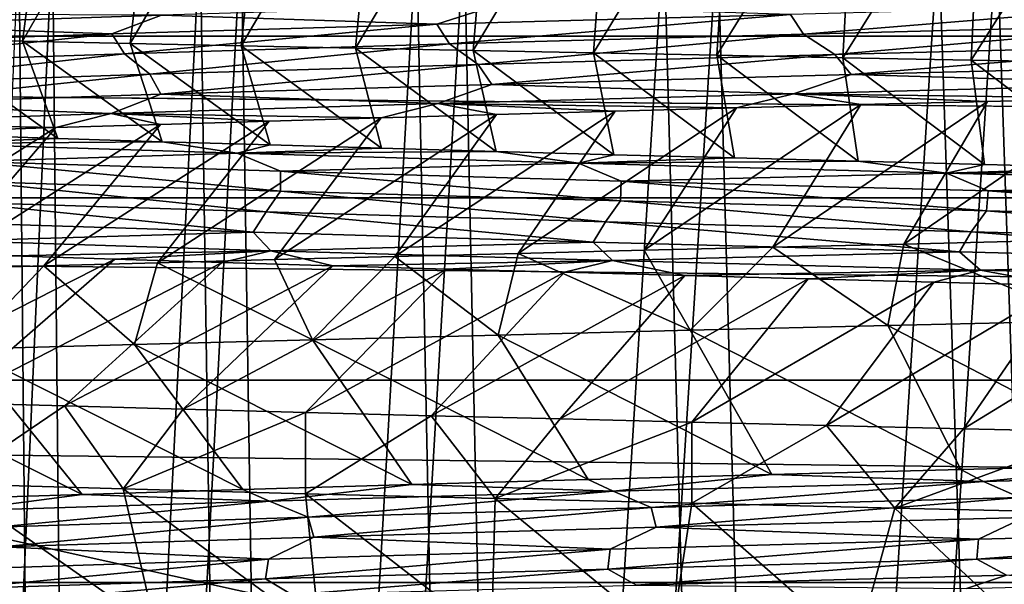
# Model space of a CAD drawing. Header units: metres. Extents: x -205 to 205, y -104 to 104.
# Tile 927 of 1056: x -8.29 to -4.61, y -34.18 to -32.08. Entities that reach past the tile are written whole.
import ezdxf

# ---------------------------------------------------------------- set-up
doc = ezdxf.new("R2010")
doc.units = ezdxf.units.M
doc.layers.add('solid_01_2-CONSUMER_EHM_BOX_SW0001', color=7, linetype='CONTINUOUS')

msp = doc.modelspace()

# ---------------------------------------------------------------- linework, layer by layer
at = {"layer": 'solid_01_2-CONSUMER_EHM_BOX_SW0001'}
for points in [[(-200.010849, -74.958488), (-200.010773, 75.041512), (-0.010778, 75.04142)], [(-0.010849, -74.95858), (-200.010849, -74.958488), (-0.010778, 75.04142)], [(-42.500065, -37.458561, 108.5), (42.499969, 37.541401, 108.5), (-42.500031, 37.541439, 108.5)], [(-42.500065, -37.458561, 108.5), (42.499935, -37.458599, 108.5), (42.499969, 37.541401, 108.5)], [(-8.66316, -32.146465, 14.960763), (-8.528517, -31.235893, 15.553522), (-8.155107, -31.253073, 15.198683)], [(-8.66316, -32.146465, 14.960763), (-8.155107, -31.253073, 15.198683), (-8.275374, -32.155533, 14.615646)], [(-8.275374, -32.155533, 14.615646), (-8.155107, -31.253073, 15.198683), (-7.767036, -31.270264, 14.859512)], [(-8.275374, -32.155533, 14.615646), (-7.767036, -31.270264, 14.859512), (-7.873967, -32.164455, 14.286496)], [(-7.873967, -32.164455, 14.286496), (-7.767036, -31.270264, 14.859512), (-7.364962, -31.287466, 14.536613)], [(-7.873967, -32.164455, 14.286496), (-7.364962, -31.287466, 14.536613), (-7.459625, -32.17326, 13.97384)], [(-7.459625, -32.17326, 13.97384), (-7.364962, -31.287466, 14.536613), (-6.949568, -31.304674, 14.230556)], [(-7.459625, -32.17326, 13.97384), (-6.949568, -31.304674, 14.230556), (-7.032967, -32.181999, 13.678099)], [(-7.032967, -32.181999, 13.678099), (-6.949568, -31.304674, 14.230556), (-6.521561, -31.321882, 13.941895)], [(-7.032967, -32.181999, 13.678099), (-6.521561, -31.321882, 13.941895), (-6.594611, -32.190723, 13.399673)], [(-6.594611, -32.190723, 13.399673), (-6.521561, -31.321882, 13.941895), (-6.081672, -31.339087, 13.671144)], [(-6.594611, -32.190723, 13.399673), (-6.081672, -31.339087, 13.671144), (-6.145183, -32.199493, 13.138946)], [(-6.145183, -32.199493, 13.138946), (-6.081672, -31.339087, 13.671144), (-5.630652, -31.356279, 13.41879)], [(-6.145183, -32.199493, 13.138946), (-5.630652, -31.356279, 13.41879), (-5.685309, -32.208359, 12.896285)], [(-5.685309, -32.208359, 12.896285), (-5.630652, -31.356279, 13.41879), (-5.169285, -31.373468, 13.185291)], [(-5.685309, -32.208359, 12.896285), (-5.169285, -31.373468, 13.185291), (-5.215599, -32.217319, 12.672062)], [(-5.215599, -32.217319, 12.672062), (-5.169285, -31.373468, 13.185291), (-4.698363, -31.390656, 12.971063)], [(-5.215599, -32.217319, 12.672062), (-4.698363, -31.390656, 12.971063), (-4.736868, -32.226341, 12.466743)], [(-4.736868, -32.226341, 12.466743), (-4.698363, -31.390656, 12.971063), (-4.218679, -31.407835, 12.776488)], [(-4.736868, -32.226341, 12.466743), (-4.218679, -31.407835, 12.776488), (-4.250046, -32.235401, 12.280775)], [(32.781548, -32.136791, 63.099998), (-33.461765, -31.634508, 63.099998), (33.461636, -31.634541, 63.099998)], [(32.781548, -32.136791, 63.099998), (-32.781677, -32.136761, 63.099998), (-33.461765, -31.634508, 63.099998)], [(-18.500069, -39.958572, 6), (18.499931, -39.958588, 6), (-18.500063, -31.758572, 6)], [(18.499931, -39.958588, 6), (18.499937, -31.758589, 6), (-18.500063, -31.758572, 6)], [(-8.761702, -42.958561, 20.8305), (-8.182631, -42.958561, 19.673649), (-8.289529, -31.75856, 19.859442)], [(-8.661459, -42.958561, 28.400223), (-8.728018, -31.75856, 28.251377), (-8.163754, -31.75856, 29.358412)], [(-8.051959, -42.958561, 29.541336), (-8.661459, -42.958561, 28.400223), (-8.163754, -31.75856, 29.358412)], [(-8.182631, -42.958561, 19.673649), (-7.612876, -31.75856, 18.817122), (-8.289529, -31.75856, 19.859442)], [(-8.182631, -42.958561, 19.673649), (-7.446347, -42.958561, 18.602156), (-7.612876, -31.75856, 18.817122)], [(-8.051959, -42.958561, 29.541336), (-8.163754, -31.75856, 29.358412), (-7.459741, -31.758562, 30.382452)], [(-7.287572, -42.958561, 30.592943), (-8.051959, -42.958561, 29.541336), (-7.459741, -31.758562, 30.382452)], [(-7.446347, -42.958561, 18.602156), (-6.805928, -31.758562, 17.872013), (-7.612876, -31.75856, 18.817122)], [(-7.287572, -42.958561, 30.592943), (-7.459741, -31.758562, 30.382452), (-6.628052, -31.758562, 31.305864)], [(-7.446347, -42.958561, 18.602156), (-6.577148, -42.958561, 17.645201), (-6.805928, -31.758562, 17.872013)], [(-6.393352, -42.958561, 31.526533), (-7.287572, -42.958561, 30.592943), (-6.628052, -31.758562, 31.305864)], [(-6.577148, -42.958561, 17.645201), (-5.882516, -31.758562, 17.040323), (-6.805928, -31.758562, 17.872013)], [(-6.393352, -42.958561, 31.526533), (-6.628052, -31.758562, 31.305864), (-5.682942, -31.758562, 32.112812)], [(-6.577148, -42.958561, 17.645201), (-5.578752, -42.958565, 16.811529), (-5.882516, -31.758562, 17.040323)], [(-5.373242, -42.958565, 32.333473), (-6.393352, -42.958561, 31.526533), (-5.682942, -31.758562, 32.112812)], [(-5.578752, -42.958565, 16.811529), (-4.858477, -31.758564, 16.336311), (-5.882516, -31.758562, 17.040323)], [(-5.373242, -42.958565, 32.333473), (-5.682942, -31.758562, 32.112812), (-4.640623, -31.758564, 32.789463)], [(-5.578752, -42.958565, 16.811529), (-4.484248, -42.958565, 16.125309), (-4.858477, -31.758564, 16.336311)], [(-4.260973, -42.958565, 32.990467), (-5.373242, -42.958565, 32.333473), (-4.640623, -31.758564, 32.789463)], [(-4.484248, -42.958565, 16.125309), (-3.751442, -31.758564, 15.772047), (-4.858477, -31.758564, 16.336311)], [(-4.260973, -42.958565, 32.990467), (-4.640623, -31.758564, 32.789463), (-3.519035, -31.758564, 33.324219)], [(-6.510944, -32.022289, 34.726841), (-7.757144, -32.059063, 33.816971), (-6.730058, -32.092205, 34.523705)], [(-6.510944, -32.022289, 34.726841), (-6.730058, -32.092205, 34.523705), (-5.41027, -32.055641, 35.293602)], [(-4.003592, -32.019073, 35.890247), (-5.41027, -32.055641, 35.293602), (-5.362259, -32.12952, 35.285637)], [(-4.003592, -32.019073, 35.890247), (-5.362259, -32.12952, 35.285637), (-3.95591, -32.09293, 35.876659)], [(-8.786576, -32.055523, 32.927326), (-8.877813, -32.095837, 32.756435), (-7.757144, -32.059063, 33.816971)], [(-7.757144, -32.059063, 33.816971), (-8.877813, -32.095837, 32.756435), (-7.942252, -32.128773, 33.593433)], [(-7.757144, -32.059063, 33.816971), (-7.942252, -32.128773, 33.593433), (-6.730058, -32.092205, 34.523705)], [(-5.41027, -32.055641, 35.293602), (-6.730058, -32.092205, 34.523705), (-6.682368, -32.166115, 34.521255)], [(-5.41027, -32.055641, 35.293602), (-6.682368, -32.166115, 34.521255), (-5.362259, -32.12952, 35.285637)], [(-8.877813, -32.095837, 32.756435), (-9.0272, -32.16534, 32.51759), (-7.942252, -32.128773, 33.593433)], [(-6.730058, -32.092205, 34.523705), (-7.942252, -32.128773, 33.593433), (-7.895473, -32.202709, 33.596275)], [(-6.730058, -32.092205, 34.523705), (-7.895473, -32.202709, 33.596275), (-6.682368, -32.166115, 34.521255)], [(-3.95591, -32.09293, 35.876659), (-5.362259, -32.12952, 35.285637), (-5.244728, -32.205761, 35.339966)], [(-3.95591, -32.09293, 35.876659), (-5.244728, -32.205761, 35.339966), (-3.82895, -32.169079, 35.916901)], [(32.178131, -32.740211, 63.099998), (-32.781677, -32.136761, 63.099998), (32.781548, -32.136791, 63.099998)], [(32.178131, -32.740211, 63.099998), (-32.178261, -32.740177, 63.099998), (-32.781677, -32.136761, 63.099998)], [(-7.942252, -32.128773, 33.593433), (-9.0272, -32.16534, 32.51759), (-8.981916, -32.239304, 32.525494)], [(-7.942252, -32.128773, 33.593433), (-8.981916, -32.239304, 32.525494), (-7.895473, -32.202709, 33.596275)], [(-5.362259, -32.12952, 35.285637), (-6.682368, -32.166115, 34.521255), (-6.575767, -32.242443, 34.588028)], [(-5.362259, -32.12952, 35.285637), (-6.575767, -32.242443, 34.588028), (-5.244728, -32.205761, 35.339966)], [(-8.66316, -32.146465, 14.960763), (-8.143995, -32.518269, 15.450416), (-8.51897, -32.506069, 15.802318)], [(-8.66316, -32.146465, 14.960763), (-8.275374, -32.155533, 14.615646), (-8.143995, -32.518269, 15.450416)], [(-8.275374, -32.155533, 14.615646), (-7.754753, -32.53046, 15.114845), (-8.143995, -32.518269, 15.450416)], [(-8.275374, -32.155533, 14.615646), (-7.873967, -32.164455, 14.286496), (-7.754753, -32.53046, 15.114845)], [(-6.682368, -32.166115, 34.521255), (-7.895473, -32.202709, 33.596275), (-7.800951, -32.279125, 33.673553)], [(-7.873967, -32.164455, 14.286496), (-7.352077, -32.542641, 14.796198), (-7.754753, -32.53046, 15.114845)], [(-7.873967, -32.164455, 14.286496), (-7.459625, -32.17326, 13.97384), (-7.352077, -32.542641, 14.796198)], [(-6.682368, -32.166115, 34.521255), (-7.800951, -32.279125, 33.673553), (-6.575767, -32.242443, 34.588028)], [(-7.459625, -32.17326, 13.97384), (-6.936604, -32.554813, 14.49491), (-7.352077, -32.542641, 14.796198)], [(-7.459625, -32.17326, 13.97384), (-7.032967, -32.181999, 13.678099), (-6.936604, -32.554813, 14.49491)], [(-3.82895, -32.169079, 35.916901), (-5.244728, -32.205761, 35.339966), (-5.18483, -32.280338, 35.394577)], [(-3.82895, -32.169079, 35.916901), (-5.18483, -32.280338, 35.394577), (-3.760509, -32.243603, 35.964195)], [(-7.895473, -32.202709, 33.596275), (-8.981916, -32.239304, 32.525494), (-8.900452, -32.315807, 32.611393)], [(-7.895473, -32.202709, 33.596275), (-8.900452, -32.315807, 32.611393), (-7.800951, -32.279125, 33.673553)], [(-7.032967, -32.181999, 13.678099), (-6.508916, -32.566982, 14.211413), (-6.936604, -32.554813, 14.49491)], [(-7.032967, -32.181999, 13.678099), (-6.594611, -32.190723, 13.399673), (-6.508916, -32.566982, 14.211413)], [(-6.594611, -32.190723, 13.399673), (-6.069578, -32.579159, 13.946162), (-6.508916, -32.566982, 14.211413)], [(-6.594611, -32.190723, 13.399673), (-6.145183, -32.199493, 13.138946), (-6.069578, -32.579159, 13.946162)], [(-5.244728, -32.205761, 35.339966), (-6.575767, -32.242443, 34.588028), (-6.525155, -32.317074, 34.648617)], [(-5.244728, -32.205761, 35.339966), (-6.525155, -32.317074, 34.648617), (-5.18483, -32.280338, 35.394577)], [(-6.145183, -32.199493, 13.138946), (-5.619143, -32.591339, 13.699631), (-6.069578, -32.579159, 13.946162)], [(-6.145183, -32.199493, 13.138946), (-5.685309, -32.208359, 12.896285), (-5.619143, -32.591339, 13.699631)], [(-5.685309, -32.208359, 12.896285), (-5.158214, -32.603531, 13.472179), (-5.619143, -32.591339, 13.699631)], [(-5.685309, -32.208359, 12.896285), (-5.215599, -32.217319, 12.672062), (-5.158214, -32.603531, 13.472179)], [(-6.575767, -32.242443, 34.588028), (-7.800951, -32.279125, 33.673553), (-7.760103, -32.353809, 33.738613)], [(-6.575767, -32.242443, 34.588028), (-7.760103, -32.353809, 33.738613), (-6.525155, -32.317074, 34.648617)], [(-5.215599, -32.217319, 12.672062), (-4.687375, -32.615742, 13.26408), (-5.158214, -32.603531, 13.472179)], [(-5.215599, -32.217319, 12.672062), (-4.736868, -32.226341, 12.466743), (-4.687375, -32.615742, 13.26408)], [(-3.760509, -32.243603, 35.964195), (-5.18483, -32.280338, 35.394577), (-3.985888, -32.315033, 35.93623)], [(-4.736868, -32.226341, 12.466743), (-4.20771, -32.627964, 13.075837), (-4.687375, -32.615742, 13.26408)], [(-4.736868, -32.226341, 12.466743), (-4.250046, -32.235401, 12.280775), (-4.20771, -32.627964, 13.075837)], [(-7.800951, -32.279125, 33.673553), (-8.900452, -32.315807, 32.611393), (-8.869703, -32.390545, 32.679489)], [(-7.800951, -32.279125, 33.673553), (-8.869703, -32.390545, 32.679489), (-7.760103, -32.353809, 33.738613)], [(-5.18483, -32.280338, 35.394577), (-6.525155, -32.317074, 34.648617), (-5.39931, -32.35162, 35.341053)], [(-5.18483, -32.280338, 35.394577), (-5.39931, -32.35162, 35.341053), (-3.985888, -32.315033, 35.93623)], [(-6.525155, -32.317074, 34.648617), (-7.760103, -32.353809, 33.738613), (-6.725922, -32.388206, 34.571674)], [(-6.525155, -32.317074, 34.648617), (-6.725922, -32.388206, 34.571674), (-5.39931, -32.35162, 35.341053)], [(-3.985888, -32.315033, 35.93623), (-5.39931, -32.35162, 35.341053), (-4.195006, -32.367931, 35.92889)], [(-7.760103, -32.353809, 33.738613), (-8.869703, -32.390545, 32.679489), (-7.944869, -32.424793, 33.640949)], [(-7.760103, -32.353809, 33.738613), (-7.944869, -32.424793, 33.640949), (-6.725922, -32.388206, 34.571674)], [(-5.39931, -32.35162, 35.341053), (-6.725922, -32.388206, 34.571674), (-5.611583, -32.404682, 35.304375)], [(-5.39931, -32.35162, 35.341053), (-5.611583, -32.404682, 35.304375), (-5.148399, -32.392433, 35.532555)], [(-5.39931, -32.35162, 35.341053), (-5.148399, -32.392433, 35.532555), (-4.675918, -32.380184, 35.740822)], [(-5.39931, -32.35162, 35.341053), (-4.675918, -32.380184, 35.740822), (-4.195006, -32.367931, 35.92889)], [(-8.869703, -32.390545, 32.679489), (-9.036399, -32.461384, 32.563744), (-7.944869, -32.424793, 33.640949)], [(-6.725922, -32.388206, 34.571674), (-7.944869, -32.424793, 33.640949), (-6.937355, -32.441433, 34.504547)], [(-6.725922, -32.388206, 34.571674), (-6.937355, -32.441433, 34.504547), (-6.506817, -32.429184, 34.789845)], [(-6.725922, -32.388206, 34.571674), (-6.506817, -32.429184, 34.789845), (-6.064639, -32.416931, 35.056633)], [(-6.725922, -32.388206, 34.571674), (-6.064639, -32.416931, 35.056633), (-5.611583, -32.404682, 35.304375)], [(-5.148399, -32.392433, 35.532555), (-5.956848, -32.935467, 36.27956), (-5.476882, -32.923817, 36.510235)], [(-5.148399, -32.392433, 35.532555), (-5.611583, -32.404682, 35.304375), (-5.956848, -32.935467, 36.27956)], [(-4.675918, -32.380184, 35.740822), (-5.476882, -32.923817, 36.510235), (-4.987991, -32.912163, 36.721367)], [(-4.675918, -32.380184, 35.740822), (-5.148399, -32.392433, 35.532555), (-5.476882, -32.923817, 36.510235)], [(-4.195006, -32.367931, 35.92889), (-4.987991, -32.912163, 36.721367), (-4.490963, -32.900505, 36.912617)], [(-4.195006, -32.367931, 35.92889), (-4.675918, -32.380184, 35.740822), (-4.987991, -32.912163, 36.721367)], [(-7.944869, -32.424793, 33.640949), (-9.036399, -32.461384, 32.563744), (-8.151427, -32.478184, 33.543087)], [(-7.944869, -32.424793, 33.640949), (-8.151427, -32.478184, 33.543087), (-7.760422, -32.465935, 33.880627)], [(-7.944869, -32.424793, 33.640949), (-7.760422, -32.465935, 33.880627), (-7.355477, -32.453682, 34.201294)], [(-7.944869, -32.424793, 33.640949), (-7.355477, -32.453682, 34.201294), (-6.937355, -32.441433, 34.504547)], [(-6.506817, -32.429184, 34.789845), (-7.335519, -32.970406, 35.474174), (-6.886917, -32.958763, 35.761112)], [(-6.506817, -32.429184, 34.789845), (-6.937355, -32.441433, 34.504547), (-7.335519, -32.970406, 35.474174)], [(-6.064639, -32.416931, 35.056633), (-6.886917, -32.958763, 35.761112), (-6.427112, -32.947117, 36.029716)], [(-6.064639, -32.416931, 35.056633), (-6.506817, -32.429184, 34.789845), (-6.886917, -32.958763, 35.761112)], [(-5.611583, -32.404682, 35.304375), (-6.427112, -32.947117, 36.029716), (-5.956848, -32.935467, 36.27956)], [(-5.611583, -32.404682, 35.304375), (-6.064639, -32.416931, 35.056633), (-6.427112, -32.947117, 36.029716)], [(-9.036399, -32.461384, 32.563744), (-8.527729, -32.490433, 33.189224), (-8.151427, -32.478184, 33.543087)], [(-7.760422, -32.465935, 33.880627), (-8.606864, -33.00531, 34.508221), (-8.196193, -32.993679, 34.847218)], [(-7.760422, -32.465935, 33.880627), (-8.151427, -32.478184, 33.543087), (-8.606864, -33.00531, 34.508221)], [(-7.355477, -32.453682, 34.201294), (-8.196193, -32.993679, 34.847218), (-7.772183, -32.982044, 35.169376)], [(-7.355477, -32.453682, 34.201294), (-7.760422, -32.465935, 33.880627), (-8.196193, -32.993679, 34.847218)], [(-6.937355, -32.441433, 34.504547), (-7.772183, -32.982044, 35.169376), (-7.335519, -32.970406, 35.474174)], [(-6.937355, -32.441433, 34.504547), (-7.355477, -32.453682, 34.201294), (-7.772183, -32.982044, 35.169376)], [(-8.151427, -32.478184, 33.543087), (-9.003532, -33.016941, 34.152931), (-8.606864, -33.00531, 34.508221)], [(-8.151427, -32.478184, 33.543087), (-8.527729, -32.490433, 33.189224), (-9.003532, -33.016941, 34.152931)], [(-8.51897, -32.506069, 15.802318), (-8.143995, -32.518269, 15.450416), (-8.62641, -32.537128, 15.981231)], [(-8.143995, -32.518269, 15.450416), (-7.754753, -32.53046, 15.114845), (-8.62641, -32.537128, 15.981231)], [(-7.754753, -32.53046, 15.114845), (-7.474387, -32.573906, 14.954773), (-8.62641, -32.537128, 15.981231)], [(-8.62641, -32.537128, 15.981231), (-7.474387, -32.573906, 14.954773), (-8.46841, -32.604153, 15.894258)], [(-7.754753, -32.53046, 15.114845), (-7.352077, -32.542641, 14.796198), (-7.474387, -32.573906, 14.954773)], [(-7.352077, -32.542641, 14.796198), (-6.936604, -32.554813, 14.49491), (-7.474387, -32.573906, 14.954773)], [(-7.474387, -32.573906, 14.954773), (-7.313512, -32.64072, 14.893776), (-8.46841, -32.604153, 15.894258)], [(-6.936604, -32.554813, 14.49491), (-6.508916, -32.566982, 14.211413), (-7.474387, -32.573906, 14.954773)], [(-6.508916, -32.566982, 14.211413), (-6.201603, -32.61068, 14.082524), (-7.474387, -32.573906, 14.954773)], [(-7.474387, -32.573906, 14.954773), (-6.201603, -32.61068, 14.082524), (-7.313512, -32.64072, 14.893776)], [(-6.508916, -32.566982, 14.211413), (-6.069578, -32.579159, 13.946162), (-6.201603, -32.61068, 14.082524)], [(-6.069578, -32.579159, 13.946162), (-5.619143, -32.591339, 13.699631), (-6.201603, -32.61068, 14.082524)], [(-8.46841, -32.604153, 15.894258), (-7.313195, -32.715034, 14.929461), (-8.464391, -32.67844, 15.930402)], [(-8.46841, -32.604153, 15.894258), (-7.313512, -32.64072, 14.893776), (-7.313195, -32.715034, 14.929461)], [(-6.201603, -32.61068, 14.082524), (-6.04179, -32.677292, 14.046766), (-7.313512, -32.64072, 14.893776)], [(-5.619143, -32.591339, 13.699631), (-5.158214, -32.603531, 13.472179), (-6.201603, -32.61068, 14.082524)], [(-5.158214, -32.603531, 13.472179), (-4.828197, -32.647457, 13.379401), (-6.201603, -32.61068, 14.082524)], [(-6.201603, -32.61068, 14.082524), (-4.828197, -32.647457, 13.379401), (-6.04179, -32.677292, 14.046766)], [(-5.158214, -32.603531, 13.472179), (-4.687375, -32.615742, 13.26408), (-4.828197, -32.647457, 13.379401)], [(-4.687375, -32.615742, 13.26408), (-4.20771, -32.627964, 13.075837), (-4.828197, -32.647457, 13.379401)], [(-7.313512, -32.64072, 14.893776), (-6.045007, -32.751629, 14.081641), (-7.313195, -32.715034, 14.929461)], [(-7.313512, -32.64072, 14.893776), (-6.04179, -32.677292, 14.046766), (-6.045007, -32.751629, 14.081641)], [(-4.828197, -32.647457, 13.379401), (-4.673082, -32.71386, 13.367616), (-6.04179, -32.677292, 14.046766)], [(-4.20771, -32.627964, 13.075837), (-3.720448, -32.640186, 12.907952), (-4.828197, -32.647457, 13.379401)], [(-3.720448, -32.640186, 12.907952), (-3.376603, -32.684231, 12.856182), (-4.828197, -32.647457, 13.379401)], [(-4.828197, -32.647457, 13.379401), (-3.376603, -32.684231, 12.856182), (-4.673082, -32.71386, 13.367616)], [(-8.464391, -32.67844, 15.930402), (-7.367108, -32.79269, 14.974635), (-8.514785, -32.756008, 15.984631)], [(-8.464391, -32.67844, 15.930402), (-7.313195, -32.715034, 14.929461), (-7.367108, -32.79269, 14.974635)], [(-6.04179, -32.677292, 14.046766), (-4.679646, -32.788227, 13.401363), (-6.045007, -32.751629, 14.081641)], [(-6.04179, -32.677292, 14.046766), (-4.673082, -32.71386, 13.367616), (-4.679646, -32.788227, 13.401363)], [(-3.376603, -32.684231, 12.856182), (-3.229598, -32.750427, 12.866448), (-4.673082, -32.71386, 13.367616)], [(-7.313195, -32.715034, 14.929461), (-6.101001, -32.829376, 14.11777), (-7.367108, -32.79269, 14.974635)], [(-7.313195, -32.715034, 14.929461), (-6.045007, -32.751629, 14.081641), (-6.101001, -32.829376, 14.11777)], [(-4.673082, -32.71386, 13.367616), (-3.239286, -32.824821, 12.898801), (-4.679646, -32.788227, 13.401363)], [(-4.673082, -32.71386, 13.367616), (-3.229598, -32.750427, 12.866448), (-3.239286, -32.824821, 12.898801)], [(31.675879, -33.420296, 63.099998), (-32.178261, -32.740177, 63.099998), (32.178131, -32.740211, 63.099998)], [(31.675879, -33.420296, 63.099998), (-31.676008, -33.420265, 63.099998), (-32.178261, -32.740177, 63.099998)], [(-8.514785, -32.756008, 15.984631), (-7.41471, -32.868122, 14.982039), (-8.562633, -32.831383, 15.999575)], [(-8.514785, -32.756008, 15.984631), (-7.367108, -32.79269, 14.974635), (-7.41471, -32.868122, 14.982039)], [(-6.045007, -32.751629, 14.081641), (-4.736369, -32.866062, 13.428653), (-6.101001, -32.829376, 14.11777)], [(-6.045007, -32.751629, 14.081641), (-4.679646, -32.788227, 13.401363), (-4.736369, -32.866062, 13.428653)], [(-7.367108, -32.79269, 14.974635), (-6.147242, -32.904858, 14.117956), (-7.41471, -32.868122, 14.982039)], [(-7.367108, -32.79269, 14.974635), (-6.101001, -32.829376, 14.11777), (-6.147242, -32.904858, 14.117956)], [(-4.679646, -32.788227, 13.401363), (-3.295439, -32.902744, 12.917713), (-4.736369, -32.866062, 13.428653)], [(-4.679646, -32.788227, 13.401363), (-3.239286, -32.824821, 12.898801), (-3.295439, -32.902744, 12.917713)], [(-8.562633, -32.831383, 15.999575), (-7.41471, -32.868122, 14.982039), (-8.507394, -32.900448, 15.879948)], [(-6.101001, -32.829376, 14.11777), (-4.78023, -32.941597, 13.422088), (-6.147242, -32.904858, 14.117956)], [(-6.101001, -32.829376, 14.11777), (-4.736369, -32.866062, 13.428653), (-4.78023, -32.941597, 13.422088)], [(-7.41471, -32.868122, 14.982039), (-7.349669, -32.937038, 14.874123), (-8.507394, -32.900448, 15.879948)], [(-7.41471, -32.868122, 14.982039), (-6.147242, -32.904858, 14.117956), (-7.349669, -32.937038, 14.874123)], [(-4.736369, -32.866062, 13.428653), (-3.335976, -32.978333, 12.905044), (-4.78023, -32.941597, 13.422088)], [(-4.736369, -32.866062, 13.428653), (-3.295439, -32.902744, 12.917713), (-3.335976, -32.978333, 12.905044)], [(-8.507394, -32.900448, 15.879948), (-7.349669, -32.937038, 14.874123), (-8.316079, -32.95636, 15.60825)], [(-6.147242, -32.904858, 14.117956), (-6.074405, -32.973629, 14.022258), (-7.349669, -32.937038, 14.874123)], [(-6.147242, -32.904858, 14.117956), (-4.78023, -32.941597, 13.422088), (-6.074405, -32.973629, 14.022258)], [(-4.490963, -32.900505, 36.912617), (-4.987991, -32.912163, 36.721367), (-4.290339, -33.198193, 36.983379)], [(-7.349669, -32.937038, 14.874123), (-7.930815, -32.968624, 15.263125), (-8.316079, -32.95636, 15.60825)], [(-7.349669, -32.937038, 14.874123), (-7.531269, -32.980892, 14.934613), (-7.930815, -32.968624, 15.263125)], [(-7.349669, -32.937038, 14.874123), (-7.118175, -32.993156, 14.623297), (-7.531269, -32.980892, 14.934613)], [(-7.349669, -32.937038, 14.874123), (-6.074405, -32.973629, 14.022258), (-7.118175, -32.993156, 14.623297)], [(-6.427112, -32.947117, 36.029716), (-6.886917, -32.958763, 35.761112), (-6.501533, -33.251602, 35.987919)], [(-6.427112, -32.947117, 36.029716), (-6.501533, -33.251602, 35.987919), (-5.7853, -33.233788, 36.364754)], [(-5.956848, -32.935467, 36.27956), (-6.427112, -32.947117, 36.029716), (-5.7853, -33.233788, 36.364754)], [(-4.78023, -32.941597, 13.422088), (-4.701526, -33.01022, 13.338837), (-6.074405, -32.973629, 14.022258)], [(-5.476882, -32.923817, 36.510235), (-5.956848, -32.935467, 36.27956), (-5.7853, -33.233788, 36.364754)], [(-5.476882, -32.923817, 36.510235), (-5.7853, -33.233788, 36.364754), (-5.04732, -33.215965, 36.696987)], [(-4.987991, -32.912163, 36.721367), (-5.476882, -32.923817, 36.510235), (-5.04732, -33.215965, 36.696987)], [(-4.987991, -32.912163, 36.721367), (-5.04732, -33.215965, 36.696987), (-4.290339, -33.198193, 36.983379)], [(-4.78023, -32.941597, 13.422088), (-3.335976, -32.978333, 12.905044), (-4.701526, -33.01022, 13.338837)], [(-8.316079, -32.95636, 15.60825), (-7.930815, -32.968624, 15.263125), (-8.961673, -33.49184, 14.808196)], [(-7.930815, -32.968624, 15.263125), (-8.548001, -33.503956, 14.44146), (-8.961673, -33.49184, 14.808196)], [(-7.930815, -32.968624, 15.263125), (-7.531269, -32.980892, 14.934613), (-8.548001, -33.503956, 14.44146)], [(-7.531269, -32.980892, 14.934613), (-8.119334, -33.516068, 14.092364), (-8.548001, -33.503956, 14.44146)], [(-7.772183, -32.982044, 35.169376), (-8.196193, -32.993679, 34.847218), (-7.858165, -33.286972, 35.106209)], [(-7.531269, -32.980892, 14.934613), (-7.118175, -32.993156, 14.623297), (-8.119334, -33.516068, 14.092364)], [(-7.772183, -32.982044, 35.169376), (-7.858165, -33.286972, 35.106209), (-7.193352, -33.269348, 35.567883)], [(-7.335519, -32.970406, 35.474174), (-7.772183, -32.982044, 35.169376), (-7.193352, -33.269348, 35.567883)], [(-6.886917, -32.958763, 35.761112), (-7.335519, -32.970406, 35.474174), (-7.193352, -33.269348, 35.567883)], [(-6.886917, -32.958763, 35.761112), (-7.193352, -33.269348, 35.567883), (-6.501533, -33.251602, 35.987919)], [(-6.074405, -32.973629, 14.022258), (-6.692265, -33.005424, 14.329759), (-7.118175, -32.993156, 14.623297)], [(-6.074405, -32.973629, 14.022258), (-6.254271, -33.017693, 14.054583), (-6.692265, -33.005424, 14.329759)], [(-6.074405, -32.973629, 14.022258), (-5.80493, -33.029961, 13.798347), (-6.254271, -33.017693, 14.054583)], [(-6.074405, -32.973629, 14.022258), (-4.701526, -33.01022, 13.338837), (-5.80493, -33.029961, 13.798347)], [(-3.335976, -32.978333, 12.905044), (-3.253322, -33.04681, 12.834074), (-4.701526, -33.01022, 13.338837)], [(-8.196193, -32.993679, 34.847218), (-8.606864, -33.00531, 34.508221), (-8.493452, -33.304523, 34.604645)], [(-8.196193, -32.993679, 34.847218), (-8.493452, -33.304523, 34.604645), (-7.858165, -33.286972, 35.106209)], [(-7.118175, -32.993156, 14.623297), (-7.676416, -33.528179, 13.761517), (-8.119334, -33.516068, 14.092364)], [(-7.118175, -32.993156, 14.623297), (-6.692265, -33.005424, 14.329759), (-7.676416, -33.528179, 13.761517)], [(-6.692265, -33.005424, 14.329759), (-7.220023, -33.540283, 13.449499), (-7.676416, -33.528179, 13.761517)], [(-6.692265, -33.005424, 14.329759), (-6.254271, -33.017693, 14.054583), (-7.220023, -33.540283, 13.449499)], [(-6.254271, -33.017693, 14.054583), (-6.750964, -33.552387, 13.156866), (-7.220023, -33.540283, 13.449499)], [(-6.254271, -33.017693, 14.054583), (-5.80493, -33.029961, 13.798347), (-6.750964, -33.552387, 13.156866)], [(-4.701526, -33.01022, 13.338837), (-5.345046, -33.042229, 13.561518), (-5.80493, -33.029961, 13.798347)], [(-4.701526, -33.01022, 13.338837), (-4.875491, -33.054501, 13.344433), (-5.345046, -33.042229, 13.561518)], [(-4.701526, -33.01022, 13.338837), (-4.39714, -33.066772, 13.147429), (-4.875491, -33.054501, 13.344433)], [(-4.701526, -33.01022, 13.338837), (-3.253322, -33.04681, 12.834074), (-4.39714, -33.066772, 13.147429)], [(-5.80493, -33.029961, 13.798347), (-6.270058, -33.564491, 12.884128), (-6.750964, -33.552387, 13.156866)], [(-5.80493, -33.029961, 13.798347), (-5.345046, -33.042229, 13.561518), (-6.270058, -33.564491, 12.884128)], [(-5.345046, -33.042229, 13.561518), (-5.778148, -33.576591, 12.631764), (-6.270058, -33.564491, 12.884128)], [(-5.345046, -33.042229, 13.561518), (-4.875491, -33.054501, 13.344433), (-5.778148, -33.576591, 12.631764)], [(-4.875491, -33.054501, 13.344433), (-5.276092, -33.588692, 12.400216), (-5.778148, -33.576591, 12.631764)], [(-4.875491, -33.054501, 13.344433), (-4.39714, -33.066772, 13.147429), (-5.276092, -33.588692, 12.400216)], [(-4.39714, -33.066772, 13.147429), (-4.764768, -33.600784, 12.18989), (-5.276092, -33.588692, 12.400216)], [(-4.39714, -33.066772, 13.147429), (-3.910866, -33.079044, 12.970838), (-4.764768, -33.600784, 12.18989)], [(-3.910866, -33.079044, 12.970838), (-4.245061, -33.612873, 12.001153), (-4.764768, -33.600784, 12.18989)], [(-4.290339, -33.198193, 36.983379), (-5.04732, -33.215965, 36.696987), (-4.050209, -33.734604, 35.980511)], [(-5.7853, -33.233788, 36.364754), (-6.501533, -33.251602, 35.987919), (-5.480733, -33.771503, 35.370949)], [(-5.04732, -33.215965, 36.696987), (-5.7853, -33.233788, 36.364754), (-4.774624, -33.753002, 35.6987)], [(-5.7853, -33.233788, 36.364754), (-5.480733, -33.771503, 35.370949), (-4.774624, -33.753002, 35.6987)], [(-5.04732, -33.215965, 36.696987), (-4.774624, -33.753002, 35.6987), (-4.050209, -33.734604, 35.980511)], [(-7.193352, -33.269348, 35.567883), (-7.858165, -33.286972, 35.106209), (-6.823765, -33.808605, 34.583096)], [(-6.501533, -33.251602, 35.987919), (-7.193352, -33.269348, 35.567883), (-6.16494, -33.790054, 34.998596)], [(-7.193352, -33.269348, 35.567883), (-6.823765, -33.808605, 34.583096), (-6.16494, -33.790054, 34.998596)], [(-6.501533, -33.251602, 35.987919), (-6.16494, -33.790054, 34.998596), (-5.480733, -33.771503, 35.370949)], [(-8.493452, -33.304523, 34.604645), (-9.096812, -33.322079, 34.065075), (-8.053386, -33.845551, 33.629807)], [(-7.858165, -33.286972, 35.106209), (-8.493452, -33.304523, 34.604645), (-7.453959, -33.827099, 34.126144)], [(-8.493452, -33.304523, 34.604645), (-8.053386, -33.845551, 33.629807), (-7.453959, -33.827099, 34.126144)], [(-7.858165, -33.286972, 35.106209), (-7.453959, -33.827099, 34.126144), (-6.823765, -33.808605, 34.583096)], [(-9.096812, -33.322079, 34.065075), (-8.619965, -33.863979, 33.096367), (-8.053386, -33.845551, 33.629807)], [(31.276257, -34.174019, 63.099998), (-31.676008, -33.420265, 63.099998), (31.675879, -33.420296, 63.099998)], [(31.276257, -34.174019, 63.099998), (-31.276386, -34.173985, 63.099998), (-31.676008, -33.420265, 63.099998)], [(-8.548001, -33.503956, 14.44146), (-8.119334, -33.516068, 14.092364), (-8.547998, -33.806709, 14.441458)], [(-8.119334, -33.516068, 14.092364), (-7.899601, -33.825089, 13.924617), (-8.547998, -33.806709, 14.441458)], [(-8.119334, -33.516068, 14.092364), (-7.676416, -33.528179, 13.761517), (-7.899601, -33.825089, 13.924617)], [(-7.676416, -33.528179, 13.761517), (-7.220023, -33.540283, 13.449499), (-7.899601, -33.825089, 13.924617)], [(-7.220023, -33.540283, 13.449499), (-7.22001, -33.843197, 13.449491), (-7.899601, -33.825089, 13.924617)], [(-7.220023, -33.540283, 13.449499), (-6.750964, -33.552387, 13.156866), (-7.22001, -33.843197, 13.449491)], [(-6.750964, -33.552387, 13.156866), (-6.511923, -33.861065, 13.01797), (-7.22001, -33.843197, 13.449491)], [(-6.750964, -33.552387, 13.156866), (-6.270058, -33.564491, 12.884128), (-6.511923, -33.861065, 13.01797)], [(-6.270058, -33.564491, 12.884128), (-5.778148, -33.576591, 12.631764), (-6.511923, -33.861065, 13.01797)], [(-5.778148, -33.576591, 12.631764), (-5.778128, -33.878876, 12.631754), (-6.511923, -33.861065, 13.01797)], [(-5.778148, -33.576591, 12.631764), (-5.276092, -33.588692, 12.400216), (-5.778128, -33.878876, 12.631754)], [(-5.276092, -33.588692, 12.400216), (-5.021509, -33.896816, 12.292367), (-5.778128, -33.878876, 12.631754)], [(-5.276092, -33.588692, 12.400216), (-4.764768, -33.600784, 12.18989), (-5.021509, -33.896816, 12.292367)], [(-4.764768, -33.600784, 12.18989), (-4.245061, -33.612873, 12.001153), (-5.021509, -33.896816, 12.292367)], [(-4.245061, -33.612873, 12.001153), (-4.245032, -33.915039, 12.001143), (-5.021509, -33.896816, 12.292367)], [(-4.774624, -33.753002, 35.6987), (-5.480733, -33.771503, 35.370949), (-4.690646, -33.797302, 35.667316)], [(-4.050209, -33.734604, 35.980511), (-4.774624, -33.753002, 35.6987), (-4.690646, -33.797302, 35.667316)], [(-4.050209, -33.734604, 35.980511), (-4.690646, -33.797302, 35.667316), (-3.233471, -33.760513, 36.173351)], [(-6.16494, -33.790054, 34.998596), (-6.823765, -33.808605, 34.583096), (-6.072226, -33.834091, 34.981522)], [(-5.480733, -33.771503, 35.370949), (-6.16494, -33.790054, 34.998596), (-6.072226, -33.834091, 34.981522)], [(-5.480733, -33.771503, 35.370949), (-6.072226, -33.834091, 34.981522), (-4.690646, -33.797302, 35.667316)], [(-3.233471, -33.760513, 36.173351), (-4.690646, -33.797302, 35.667316), (-4.55466, -33.857838, 35.674095)], [(-8.547998, -33.806709, 14.441458), (-7.779547, -34.344017, 15.1353), (-8.36162, -34.325558, 15.651012)], [(-8.547998, -33.806709, 14.441458), (-7.899601, -33.825089, 13.924617), (-7.779547, -34.344017, 15.1353)], [(-7.453959, -33.827099, 34.126144), (-8.053386, -33.845551, 33.629807), (-7.354753, -33.87088, 34.125282)], [(-7.899601, -33.825089, 13.924617), (-7.167071, -34.362297, 14.659043), (-7.779547, -34.344017, 15.1353)], [(-7.899601, -33.825089, 13.924617), (-7.22001, -33.843197, 13.449491), (-7.167071, -34.362297, 14.659043)], [(-6.823765, -33.808605, 34.583096), (-7.453959, -33.827099, 34.126144), (-7.354753, -33.87088, 34.125282)], [(-6.823765, -33.808605, 34.583096), (-7.354753, -33.87088, 34.125282), (-6.072226, -33.834091, 34.981522)], [(-4.690646, -33.797302, 35.667316), (-6.072226, -33.834091, 34.981522), (-5.930227, -33.894409, 35.009933)], [(-4.690646, -33.797302, 35.667316), (-5.930227, -33.894409, 35.009933), (-4.55466, -33.857838, 35.674095)], [(-8.053386, -33.845551, 33.629807), (-8.619965, -33.863979, 33.096367), (-8.517511, -33.907673, 33.111931)], [(-8.053386, -33.845551, 33.629807), (-8.517511, -33.907673, 33.111931), (-7.354753, -33.87088, 34.125282)], [(-6.072226, -33.834091, 34.981522), (-7.354753, -33.87088, 34.125282), (-7.21031, -33.930981, 34.177116)], [(-7.22001, -33.843197, 13.449491), (-6.525964, -34.38052, 14.222921), (-7.167071, -34.362297, 14.659043)], [(-7.22001, -33.843197, 13.449491), (-6.511923, -33.861065, 13.01797), (-6.525964, -34.38052, 14.222921)], [(-6.072226, -33.834091, 34.981522), (-7.21031, -33.930981, 34.177116), (-5.930227, -33.894409, 35.009933)], [(-6.511923, -33.861065, 13.01797), (-5.8578, -34.3988, 13.827875), (-6.525964, -34.38052, 14.222921)], [(-6.511923, -33.861065, 13.01797), (-5.778128, -33.878876, 12.631754), (-5.8578, -34.3988, 13.827875)], [(-4.55466, -33.857838, 35.674095), (-5.930227, -33.894409, 35.009933), (-5.911627, -33.968128, 34.992001)], [(-4.55466, -33.857838, 35.674095), (-5.911627, -33.968128, 34.992001), (-4.538931, -33.931568, 35.653774)], [(-7.354753, -33.87088, 34.125282), (-8.517511, -33.907673, 33.111931), (-8.374208, -33.967552, 33.188061)], [(-7.354753, -33.87088, 34.125282), (-8.374208, -33.967552, 33.188061), (-7.21031, -33.930981, 34.177116)], [(-5.930227, -33.894409, 35.009933), (-7.21031, -33.930981, 34.177116), (-7.189204, -34.004688, 34.161976)], [(-5.930227, -33.894409, 35.009933), (-7.189204, -34.004688, 34.161976), (-5.911627, -33.968128, 34.992001)], [(-5.778128, -33.878876, 12.631754), (-5.164132, -34.41724, 13.475185), (-5.8578, -34.3988, 13.827875)], [(-5.778128, -33.878876, 12.631754), (-5.021509, -33.896816, 12.292367), (-5.164132, -34.41724, 13.475185)], [(-5.021509, -33.896816, 12.292367), (-4.447836, -34.435806, 13.16679), (-5.164132, -34.41724, 13.475185)], [(-5.021509, -33.896816, 12.292367), (-4.245032, -33.915039, 12.001143), (-4.447836, -34.435806, 13.16679)], [(-7.21031, -33.930981, 34.177116), (-8.374208, -33.967552, 33.188061), (-8.351005, -34.041248, 33.176052)], [(-7.21031, -33.930981, 34.177116), (-8.351005, -34.041248, 33.176052), (-7.189204, -34.004688, 34.161976)], [(-4.538931, -33.931568, 35.653774), (-5.911627, -33.968128, 34.992001), (-4.709468, -34.01334, 35.582825)], [(-4.538931, -33.931568, 35.653774), (-4.709468, -34.01334, 35.582825), (-3.259416, -33.976467, 36.092861)], [(-5.911627, -33.968128, 34.992001), (-7.189204, -34.004688, 34.161976), (-6.083247, -34.050217, 34.893543)], [(-5.911627, -33.968128, 34.992001), (-6.083247, -34.050217, 34.893543), (-4.709468, -34.01334, 35.582825)], [(-3.259416, -33.976467, 36.092861), (-4.715636, -34.087181, 35.606987), (-3.262717, -34.050312, 36.117542)], [(-3.259416, -33.976467, 36.092861), (-4.709468, -34.01334, 35.582825), (-4.715636, -34.087181, 35.606987)], [(-7.189204, -34.004688, 34.161976), (-8.351005, -34.041248, 33.176052), (-7.35729, -34.087093, 34.03437)], [(-7.189204, -34.004688, 34.161976), (-7.35729, -34.087093, 34.03437), (-6.083247, -34.050217, 34.893543)], [(-4.709468, -34.01334, 35.582825), (-6.092211, -34.12405, 34.916859), (-4.715636, -34.087181, 35.606987)], [(-4.709468, -34.01334, 35.582825), (-6.083247, -34.050217, 34.893543), (-6.092211, -34.12405, 34.916859)], [(-8.351005, -34.041248, 33.176052), (-8.511032, -34.12397, 33.018913), (-7.35729, -34.087093, 34.03437)], [(-6.083247, -34.050217, 34.893543), (-7.368941, -34.160919, 34.056522), (-6.092211, -34.12405, 34.916859)], [(-6.083247, -34.050217, 34.893543), (-7.35729, -34.087093, 34.03437), (-7.368941, -34.160919, 34.056522)], [(-3.262717, -34.050312, 36.117542), (-4.715636, -34.087181, 35.606987), (-4.604603, -34.147511, 35.702789)], [(-7.35729, -34.087093, 34.03437), (-8.525216, -34.197788, 33.039589), (-7.368941, -34.160919, 34.056522)], [(-7.35729, -34.087093, 34.03437), (-8.511032, -34.12397, 33.018913), (-8.525216, -34.197788, 33.039589)], [(-4.715636, -34.087181, 35.606987), (-6.092211, -34.12405, 34.916859), (-5.985602, -34.184139, 35.030869)], [(-4.715636, -34.087181, 35.606987), (-5.985602, -34.184139, 35.030869), (-4.604603, -34.147511, 35.702789)], [(-6.092211, -34.12405, 34.916859), (-7.368941, -34.160919, 34.056522), (-7.269876, -34.220772, 34.189331)], [(-6.092211, -34.12405, 34.916859), (-7.269876, -34.220772, 34.189331), (-5.985602, -34.184139, 35.030869)], [(-4.754184, -34.196373, 35.707844), (-4.604603, -34.147511, 35.702789), (-5.985602, -34.184139, 35.030869)], [(-4.754184, -34.196373, 35.707844), (-4.273248, -34.184093, 35.899899), (-4.604603, -34.147511, 35.702789)], [(30.996136, -34.972126, 63.099998), (-31.276386, -34.173985, 63.099998), (31.276257, -34.174019, 63.099998)], [(30.996136, -34.972126, 63.099998), (-30.996267, -34.972095, 63.099998), (-31.276386, -34.173985, 63.099998)], [(-7.368941, -34.160919, 34.056522), (-8.525216, -34.197788, 33.039589), (-8.436664, -34.257404, 33.190884)], [(-7.368941, -34.160919, 34.056522), (-8.436664, -34.257404, 33.190884), (-7.269876, -34.220772, 34.189331)]]:
    msp.add_3dface(points, dxfattribs=at)

doc.saveas('drawing.dxf')
